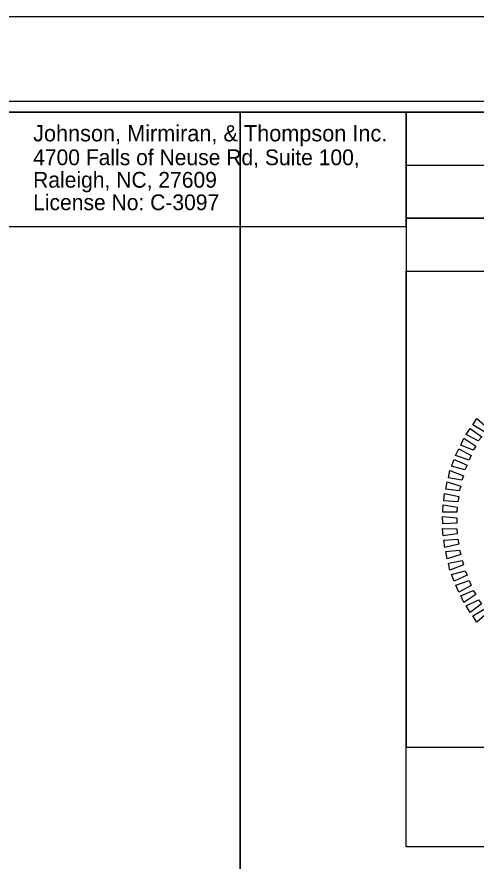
# Model space of a CAD drawing. Extents: x 1640342 to 1730599, y 538663 to 843747.
# Drawn here: x 1730115.58 to 1730137.28, y 539804.62 to 539844.5 of the extents above; entities that cross this region are included whole.
import ezdxf

# ---------------------------------------------------------------- set-up
doc = ezdxf.new("R2010")
doc.units = 0
for name, color, linetype in [('Old_Level_2', 7, 'Continuous'), ('Prop Dimension Text', 7, 'Continuous'), ('Sheet Clip Boundary CELL', 7, 'Continuous'), ('Sheet Layout Plan Border', 7, 'Continuous'), ('Sheet Plan CELL', 7, 'Continuous'), ('Sheet Plan Layout CELL', 7, 'Continuous'), ('Sheet Plot Border Inside CELL', 7, 'Continuous'), ('Sheet Plot Border Outside CELL', 7, 'Continuous'), ('Sheet Sticker Exception Certification CELL', 7, 'Continuous')]:
    doc.layers.add(name, color=color, linetype=linetype)

msp = doc.modelspace()

# ---------------------------------------------------------------- linework, layer by layer
at = {"layer": 'Old_Level_2'}
for points in [[(1730137.688, 539824.884), (1730137.129, 539825.222), (1730137.319, 539825.522), (1730137.817, 539825.081)], [(1730137.388, 539824.47), (1730136.81, 539824.767), (1730137.01, 539825.057), (1730137.548, 539824.657)], [(1730137.15, 539824.026), (1730136.563, 539824.272), (1730136.711, 539824.591), (1730137.27, 539824.223)], [(1730136.954, 539823.552), (1730136.316, 539823.776), (1730136.464, 539824.096), (1730137.052, 539823.779)], [(1730136.758, 539823.099), (1730136.121, 539823.272), (1730136.248, 539823.591), (1730136.866, 539823.316)], [(1730136.613, 539822.606), (1730135.977, 539822.728), (1730136.042, 539823.066), (1730136.691, 539822.822)], [(1730136.488, 539822.113), (1730135.853, 539822.183), (1730135.919, 539822.532), (1730136.566, 539822.329)], [(1730136.416, 539821.59), (1730135.76, 539821.64), (1730135.795, 539821.988), (1730136.463, 539821.836)], [(1730136.373, 539821.098), (1730135.708, 539821.107), (1730135.723, 539821.445), (1730136.389, 539821.344)], [(1730136.372, 539820.587), (1730135.708, 539820.545), (1730135.702, 539820.892), (1730136.368, 539820.833)], [(1730136.391, 539820.076), (1730135.728, 539819.983), (1730135.702, 539820.33), (1730136.366, 539820.321)], [(1730136.461, 539819.587), (1730135.799, 539819.432), (1730135.762, 539819.779), (1730136.416, 539819.831)], [(1730136.562, 539819.098), (1730135.921, 539818.892), (1730135.854, 539819.239), (1730136.496, 539819.311)], [(1730136.693, 539818.609), (1730136.043, 539818.363), (1730135.975, 539818.699), (1730136.617, 539818.822)], [(1730136.865, 539818.121), (1730136.246, 539817.845), (1730136.128, 539818.16), (1730136.759, 539818.334)], [(1730137.057, 539817.644), (1730136.46, 539817.327), (1730136.321, 539817.652), (1730136.951, 539817.867)], [(1730137.269, 539817.208), (1730136.703, 539816.84), (1730136.565, 539817.155), (1730137.143, 539817.4)], [(1730137.543, 539816.763), (1730137.008, 539816.365), (1730136.808, 539816.668), (1730137.396, 539816.965)], [(1730137.816, 539816.348), (1730137.323, 539815.91), (1730137.123, 539816.203), (1730137.69, 539816.541)]]:
    msp.add_lwpolyline(points, close=True, dxfattribs=at)
at = {"layer": 'Prop Dimension Text'}
msp.add_lwpolyline([(1730104.001, 539834.593), (1730133.983, 539834.593), (1730133.983, 539840.003), (1730104.001, 539840.003)], close=True, dxfattribs=at)
at = {"layer": 'Sheet Clip Boundary CELL'}
msp.add_lwpolyline([(1729883.99, 539630.001), (1730163.993, 539630.001), (1730163.993, 539797.703), (1730126.14, 539797.703), (1730126.14, 539840.001), (1729883.99, 539840.001)], close=True, dxfattribs=at)
at = {"layer": 'Sheet Layout Plan Border'}
msp.add_lwpolyline([(1729883.99, 539630.001), (1730163.993, 539630.001), (1730163.993, 539797.703), (1730126.14, 539797.703), (1730126.14, 539840.001), (1729883.99, 539840.001)], close=True, dxfattribs=at)
at = {"layer": 'Sheet Plan CELL'}
for p, q in [((1730133.98, 539837.493), (1730173.99, 539837.491)), ((1730133.983, 539834.986), (1730173.99, 539834.991)), ((1730133.983, 539834.986), (1730173.99, 539834.991)), ((1730133.983, 539834.986), (1730133.983, 539832.488))]:
    msp.add_line(p, q, dxfattribs=at)
for points in [[(1729873.99, 539630.001), (1729873.985, 539839.996), (1730133.983, 539840.003), (1730133.985, 539809.991), (1730173.993, 539809.988), (1730173.993, 539630.001)], [(1730173.998, 539840.001), (1729873.99, 539840.001), (1729873.99, 539630.001), (1730173.993, 539630.001)], [(1730133.983, 539840.003), (1730173.998, 539840.001), (1730173.99, 539834.991), (1730133.983, 539834.986)], [(1730133.983, 539832.488), (1730153.993, 539832.488), (1730153.993, 539809.986), (1730133.985, 539809.991)]]:
    msp.add_lwpolyline(points, close=True, dxfattribs=at)
at = {"layer": 'Sheet Plan Layout CELL'}
for points in [[(1729873.985, 539839.996), (1729873.99, 539630.001), (1730173.99, 539630.001), (1730173.99, 539797.703), (1730126.14, 539797.703), (1730126.14, 539840.001)], [(1730126.14, 539797.703), (1730173.995, 539797.703), (1730174, 539840.001), (1730126.14, 539840.001)]]:
    msp.add_lwpolyline(points, close=True, dxfattribs=at)
at = {"layer": 'Sheet Plot Border Inside CELL'}
msp.add_lwpolyline([(1729843.293, 539629.498), (1730176.49, 539629.501), (1730176.493, 539840.498), (1729843.293, 539840.498)], close=True, dxfattribs=at)
at = {"layer": 'Sheet Plot Border Outside CELL'}
msp.add_lwpolyline([(1729840.693, 539625.498), (1730177.393, 539625.498), (1730177.393, 539844.498), (1729840.693, 539844.498)], close=True, dxfattribs=at)
at = {"layer": 'Sheet Sticker Exception Certification CELL'}
for p, q in [((1730133.985, 539805.291), (1730133.985, 539809.991)), ((1730133.985, 539809.991), (1730173.993, 539809.991)), ((1730133.985, 539805.291), (1730133.985, 539809.991)), ((1730133.985, 539809.991), (1730173.993, 539809.991)), ((1730173.993, 539805.291), (1730133.985, 539805.291)), ((1730173.993, 539805.291), (1730133.985, 539805.291))]:
    msp.add_line(p, q, dxfattribs=at)

# ---------------------------------------------------------------- texts
at = {"layer": 'Prop Dimension Text'}
for s, height, p in [('Johnson, Mirmiran, & Thompson Inc.', 0.76607, (1730116.348, 539838.618)), ('4700 Falls of Neuse Rd, Suite 100, ', 0.74418, (1730116.348, 539837.493)), ('Raleigh, NC, 27609', 0.74418, (1730116.348, 539836.43)), ('License No: C-3097', 0.74418, (1730116.348, 539835.367))]:
    msp.add_text(s, height=height, rotation=360, dxfattribs=at).set_placement(p)

doc.saveas('drawing.dxf')
